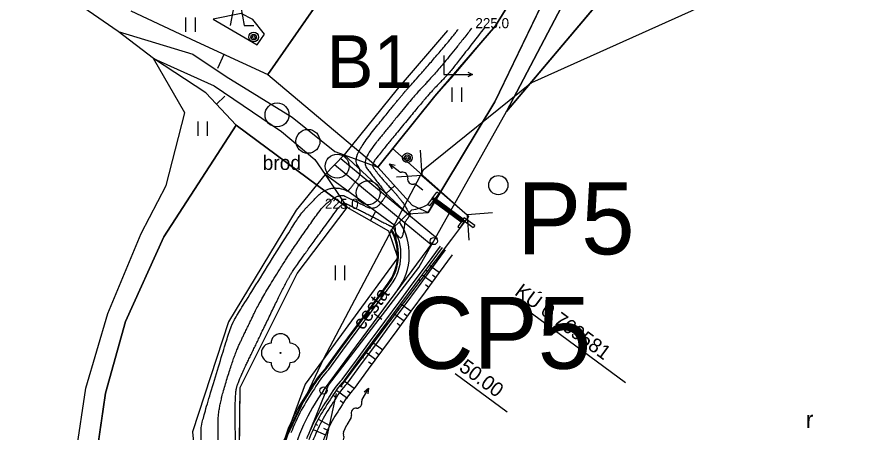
# Model space of a CAD drawing. Extents: x -495905 to -478420, y -1113297 to -1107716.
# Drawn here: x -479873.3 to -479695.3, y -1112705.4 to -1112618.6 of the extents above; entities that cross this region are included whole.
import ezdxf

# ---------------------------------------------------------------- set-up
doc = ezdxf.new("R2010")
doc.units = 0
for name, color, linetype in [('03_PC_OBJEKTY_NÁVRH', 7, 'Continuous'), ('03_PC_OBJEKTY_NÁVRH_PR', 7, 'Continuous'), ('03_PC_OBJEKTY_STAV', 7, 'Continuous'), ('2D_VRSTEVNICE', 7, 'Continuous'), ('C1_HATCH_SLOPE_L', 7, 'Continuous'), ('C1_HATCH_SLOPE_R', 7, 'Continuous'), ('C1_HLBODY', 7, 'Continuous'), ('C1_HRANA_TELESO', 7, 'Continuous'), ('C1_KORUNA', 7, 'Continuous'), ('C1_OSA', 7, 'Continuous'), ('C1_PRIKOP', 7, 'Continuous'), ('C1_STANICENI', 7, 'Continuous'), ('C1_VOZOVKA', 7, 'Continuous'), ('C1_ZPEVKRAJ', 7, 'Continuous'), ('DRENÁŽ', 7, 'Continuous'), ('křižovatky', 7, 'Continuous'), ('ODVODNĚNÍ PLOŠNÉ', 7, 'Continuous'), ('PLYN', 7, 'Continuous'), ('pomoc', 7, 'Continuous'), ('ttp', 7, 'Continuous'), ('VODNÍ PLOCHY', 7, 'Continuous'), ('VYRAZNE_VRST', 7, 'Continuous'), ('zamereni', 7, 'Continuous'), ('ŽLAB', 7, 'Continuous')]:
    doc.layers.add(name, color=color, linetype=linetype)

# ---------------------------------------------------------------- blocks, each defined once
blk = doc.blocks.new('A$C70B')
at = {"layer": 'DRENÁŽ'}
for p, q in [((0.87, 0), (-0.87, 0)), ((6.86, 0.43), (7.97, 0)), ((7.97, 0), (5.28, 0)), ((7.97, 0), (6.86, -0.48))]:
    blk.add_line(p, q, dxfattribs=at)
for centre, radius, start, end in [((0.87, 0.58), 0.582, 269.6924, 322.7901), ((2.17, -0.42), 1.05, 24.4039, 142.0836), ((4.08, 0.59), 1.11, 210.8873, 317.3707), ((5.32, -0.64), 0.636, 85.9766, 131.7248)]:
    blk.add_arc(centre, radius, start, end, dxfattribs=at)

msp = doc.modelspace()

# ---------------------------------------------------------------- linework, layer by layer
at = {"layer": '03_PC_OBJEKTY_NÁVRH'}
for points in [[(-479789.21, -1112646.35), (-479788.84, -1112651.64), (-479794.13, -1112652.01)], [(-479788.84, -1112651.64), (-479779.39, -1112659.83)], [(-479774.1, -1112659.45), (-479779.39, -1112659.83), (-479779.02, -1112665.12)]]:
    msp.add_lwpolyline(points, dxfattribs=at)
at = {"layer": '03_PC_OBJEKTY_NÁVRH_PR'}
for points in [[(-479805.86, -1112695.73), (-479782.59, -1112664.96), (-479779.03, -1112660.21), (-479795.03, -1112645.92)], [(-479806.73, -1112697.12), (-479811.44, -1112718.91), (-479808.83, -1112733.12), (-479802.64, -1112747.07)]]:
    msp.add_lwpolyline(points, dxfattribs=at)
at = {"layer": '03_PC_OBJEKTY_STAV'}
for centre in [(-479819.08, -1112639), (-479812.62, -1112644.52), (-479806.53, -1112649.72), (-479800.07, -1112655.24)]:
    msp.add_circle(centre, 2.5, dxfattribs=at)
at = {"layer": '2D_VRSTEVNICE'}
for points in [[(-479775.63, -1112620.63), (-479782.38, -1112629.34), (-479783.94, -1112631.14), (-479787.58, -1112634.84), (-479797.2, -1112646.58), (-479799.45, -1112649.39), (-479798.54, -1112650.58), (-479797.37, -1112652.11), (-479792.97, -1112656.91), (-479791.64, -1112659.35), (-479791, -1112659.59), (-479792.35, -1112661.33)], [(-479804.27, -1112654.92), (-479803.34, -1112653.8), (-479801.14, -1112650.98), (-479803.49, -1112647.9), (-479794.91, -1112637.22), (-479792.23, -1112633.95), (-479791.22, -1112632.92), (-479783.17, -1112623.64), (-479781.28, -1112621.2)], [(-479834.87, -1112709.86), (-479834.9, -1112705.26), (-479834.92, -1112703.46), (-479828.91, -1112683.69), (-479828.34, -1112682.52), (-479827.65, -1112681.09), (-479815.03, -1112660.98), (-479813.42, -1112658.78), (-479807.88, -1112653.18), (-479804.27, -1112654.92)], [(-479806.29, -1112658.42), (-479805.16, -1112657.28), (-479804.07, -1112657.81), (-479803.63, -1112658.02), (-479800.19, -1112659.69), (-479795.82, -1112662.01), (-479794.73, -1112662.45), (-479794.24, -1112663.98), (-479792.7, -1112665.15), (-479792.35, -1112661.33)], [(-479827.6, -1112728.43), (-479827.77, -1112705.78), (-479827.84, -1112696.92), (-479827.03, -1112694.27), (-479822.55, -1112684.98), (-479817.1, -1112673.68), (-479814.92, -1112670.2), (-479806.29, -1112658.42)]]:
    msp.add_open_spline(points, degree=2, dxfattribs=at)
at = {"layer": 'C1_HATCH_SLOPE_L'}
for p, q in [((-479796.83, -1112675.73), (-479796.95, -1112675.64)), ((-479797.63, -1112676.69), (-479797.69, -1112676.64)), ((-479797.57, -1112676.74), (-479797.57, -1112676.73)), ((-479799.12, -1112678.7), (-479799.17, -1112678.66)), ((-479799.05, -1112678.75), (-479799.05, -1112678.74)), ((-479798.31, -1112677.74), (-479798.43, -1112677.65)), ((-479803.58, -1112684.72), (-479803.66, -1112684.67)), ((-479802.76, -1112683.78), (-479802.92, -1112683.66)), ((-479804.24, -1112685.79), (-479804.4, -1112685.68)), ((-479803.5, -1112684.78), (-479803.51, -1112684.78)), ((-479805.07, -1112686.74), (-479805.14, -1112686.68)), ((-479804.99, -1112686.8), (-479804.99, -1112686.79)), ((-479808.7, -1112691.83), (-479808.85, -1112691.72)), ((-479809.52, -1112692.77), (-479809.59, -1112692.72)), ((-479809.44, -1112692.83), (-479809.44, -1112692.83)), ((-479811.01, -1112694.78), (-479811.09, -1112694.72)), ((-479810.92, -1112694.84), (-479810.92, -1112694.84)), ((-479810.18, -1112693.84), (-479810.34, -1112693.72)), ((-479814.45, -1112700.39), (-479814.71, -1112700.25)), ((-479815.2, -1112701.49), (-479815.33, -1112701.42)), ((-479815.06, -1112701.56), (-479815.06, -1112701.56)), ((-479816.31, -1112703.9), (-479816.46, -1112703.83)), ((-479816.15, -1112703.96), (-479816.16, -1112703.96)), ((-479815.62, -1112702.75), (-479815.91, -1112702.62))]:
    msp.add_line(p, q, dxfattribs=at)
at = {"layer": 'C1_HATCH_SLOPE_R'}
for p, q in [((-479787.27, -1112670.35), (-479785.16, -1112671.91)), ((-479788.01, -1112671.36), (-479787.67, -1112671.61)), ((-479789.49, -1112673.37), (-479789.16, -1112673.62)), ((-479788.75, -1112672.36), (-479786.63, -1112673.93)), ((-479786.62, -1112672.39), (-479785.9, -1112672.92)), ((-479788.1, -1112674.4), (-479787.37, -1112674.94)), ((-479793.2, -1112678.4), (-479791.07, -1112679.97)), ((-479794.69, -1112680.41), (-479792.55, -1112681.99)), ((-479793.95, -1112679.41), (-479793.61, -1112679.65)), ((-479792.54, -1112680.44), (-479791.81, -1112680.98)), ((-479795.43, -1112681.42), (-479795.09, -1112681.67)), ((-479794.02, -1112682.46), (-479793.29, -1112683)), ((-479799.14, -1112686.45), (-479796.99, -1112688.03)), ((-479799.88, -1112687.45), (-479799.54, -1112687.7)), ((-479801.36, -1112689.47), (-479801.03, -1112689.72)), ((-479800.62, -1112688.46), (-479798.47, -1112690.04)), ((-479798.47, -1112688.5), (-479797.73, -1112689.04)), ((-479799.95, -1112690.51), (-479799.21, -1112691.05)), ((-479805.07, -1112694.5), (-479802.91, -1112696.09)), ((-479806.56, -1112696.51), (-479804.39, -1112698.11)), ((-479805.82, -1112695.5), (-479805.48, -1112695.75)), ((-479804.4, -1112696.55), (-479803.65, -1112697.1)), ((-479807.3, -1112697.52), (-479806.96, -1112697.76)), ((-479805.88, -1112698.57), (-479805.12, -1112699.12)), ((-479810.48, -1112702.5), (-479808.07, -1112703.79)), ((-479811.02, -1112703.55), (-479810.65, -1112703.74)), ((-479811.53, -1112704.62), (-479808.98, -1112705.78)), ((-479809.41, -1112704.35), (-479808.54, -1112704.78))]:
    msp.add_line(p, q, dxfattribs=at)
at = {"layer": 'C1_HLBODY'}
msp.add_line((-479770.26, -1112677.2), (-479746.36, -1112694.83), dxfattribs=at)
for centre in [(-479786.36, -1112665.33), (-479809.37, -1112696.53)]:
    msp.add_circle(centre, 0.75, dxfattribs=at)
at = {"layer": 'C1_HRANA_TELESO'}
for p, q in [((-479785.16, -1112671.91), (-479782.42, -1112668.23)), ((-479788.11, -1112675.94), (-479785.16, -1112671.91)), ((-479799.92, -1112679.66), (-479795.85, -1112674.1)), ((-479791.07, -1112679.97), (-479788.11, -1112675.94)), ((-479802.92, -1112683.66), (-479799.92, -1112679.66)), ((-479794.03, -1112684), (-479791.07, -1112679.97)), ((-479805.88, -1112687.69), (-479802.92, -1112683.66)), ((-479796.99, -1112688.03), (-479794.03, -1112684)), ((-479808.85, -1112691.72), (-479805.88, -1112687.69)), ((-479799.95, -1112692.06), (-479796.99, -1112688.03)), ((-479802.91, -1112696.09), (-479799.95, -1112692.06))]:
    msp.add_line(p, q, dxfattribs=at)
for centre, radius, start, end in [((-479793.44, -1112706.33), 21.23, 136.5056, 150.1654), ((-479777.51, -1112720.8), 42.51, 143.9241, 151.0869), ((-479790.32, -1112708.27), 17.52, 135.9486, 152.0213), ((-479777.34, -1112720.62), 42.57, 151.4062, 158.5685), ((-479777.07, -1112720.1), 35.03, 145.0833, 152.2454), ((-479776.74, -1112719.28), 34.95, 153.6831, 160.8485), ((-479777.12, -1112720.09), 42.58, 159.3352, 166.4972)]:
    msp.add_arc(centre, radius, start, end, dxfattribs=at)
at = {"layer": 'C1_KORUNA'}
for p, q in [((-479787.27, -1112670.35), (-479784.55, -1112666.67)), ((-479790.23, -1112674.38), (-479787.27, -1112670.35)), ((-479799.79, -1112679.75), (-479795.71, -1112674.22)), ((-479793.2, -1112678.4), (-479790.23, -1112674.38)), ((-479796.17, -1112682.42), (-479793.2, -1112678.4)), ((-479802.76, -1112683.78), (-479799.79, -1112679.75)), ((-479799.14, -1112686.45), (-479796.17, -1112682.42)), ((-479805.73, -1112687.8), (-479802.76, -1112683.78)), ((-479802.11, -1112690.47), (-479799.14, -1112686.45)), ((-479808.7, -1112691.83), (-479805.73, -1112687.8)), ((-479805.07, -1112694.5), (-479802.11, -1112690.47))]:
    msp.add_line(p, q, dxfattribs=at)
for centre, radius, start, end in [((-479793.29, -1112706.28), 21.12, 136.8336, 150.552), ((-479791.46, -1112707.57), 18.88, 136.143, 151.2246), ((-479777.17, -1112720.27), 42.25, 144.7633, 151.9253), ((-479777.17, -1112720.27), 37.75, 144.7633, 151.9253), ((-479777.17, -1112720.27), 42.25, 151.9253, 159.0873), ((-479777.17, -1112720.27), 37.75, 151.9253, 159.0873), ((-479777.17, -1112720.27), 42.25, 159.0873, 166.2492)]:
    msp.add_arc(centre, radius, start, end, dxfattribs=at)
at = {"layer": 'C1_OSA'}
msp.add_line((-479809.37, -1112696.53), (-479786.36, -1112665.33), dxfattribs=at)
msp.add_arc((-479777.17, -1112720.27), 40, 143.5927, 238.6906, dxfattribs=at)
at = {"layer": 'C1_PRIKOP'}
for p, q in [((-479786.59, -1112670.85), (-479783.88, -1112667.16)), ((-479789.56, -1112674.87), (-479786.59, -1112670.85)), ((-479799.8, -1112679.75), (-479796.83, -1112675.72)), ((-479792.53, -1112678.9), (-479789.56, -1112674.87)), ((-479795.5, -1112682.92), (-479792.53, -1112678.9)), ((-479802.77, -1112683.77), (-479799.8, -1112679.75)), ((-479798.46, -1112686.95), (-479795.5, -1112682.92)), ((-479805.74, -1112687.8), (-479802.77, -1112683.77)), ((-479808.7, -1112691.82), (-479805.74, -1112687.8)), ((-479801.43, -1112690.97), (-479798.46, -1112686.95)), ((-479804.4, -1112694.99), (-479801.43, -1112690.97))]:
    msp.add_line(p, q, dxfattribs=at)
for centre, radius, start, end in [((-479793.29, -1112706.27), 21.13, 136.835, 150.5507), ((-479791.12, -1112707.82), 18.46, 135.996, 151.3682), ((-479777.17, -1112720.27), 42.26, 144.7633, 151.9253), ((-479777.2, -1112720.31), 36.92, 144.6835, 151.8455), ((-479777.17, -1112720.27), 42.26, 151.9253, 159.0873), ((-479777.12, -1112720.16), 36.91, 152.1157, 159.2777), ((-479777.17, -1112720.27), 42.26, 159.0873, 166.2492)]:
    msp.add_arc(centre, radius, start, end, dxfattribs=at)
at = {"layer": 'C1_STANICENI'}
for p, q in [((-479797.18, -1112681.68), (-479798.79, -1112680.5)), ((-479781.89, -1112692.96), (-479771.02, -1112700.97))]:
    msp.add_line(p, q, dxfattribs=at)
at = {"layer": 'C1_VOZOVKA'}
for p, q in [((-479787.67, -1112670.05), (-479784.95, -1112666.37)), ((-479790.64, -1112674.08), (-479787.67, -1112670.05)), ((-479793.6, -1112678.1), (-479790.64, -1112674.08)), ((-479796.57, -1112682.13), (-479793.6, -1112678.1)), ((-479802.36, -1112684.07), (-479799.39, -1112680.05)), ((-479799.54, -1112686.15), (-479796.57, -1112682.13)), ((-479805.33, -1112688.1), (-479802.36, -1112684.07)), ((-479802.51, -1112690.18), (-479799.54, -1112686.15)), ((-479808.29, -1112692.12), (-479805.33, -1112688.1)), ((-479805.48, -1112694.2), (-479802.51, -1112690.18))]:
    msp.add_line(p, q, dxfattribs=at)
for centre, radius, start, end in [((-479793.08, -1112706.42), 20.88, 136.7642, 150.6195), ((-479791.67, -1112707.43), 19.12, 136.2278, 151.1419), ((-479777.17, -1112720.27), 41.75, 144.7633, 151.9253), ((-479777.17, -1112720.27), 38.25, 144.7633, 151.9253), ((-479777.17, -1112720.27), 41.75, 151.9253, 159.0873), ((-479777.17, -1112720.27), 38.25, 151.9253, 159.0873)]:
    msp.add_arc(centre, radius, start, end, dxfattribs=at)
at = {"layer": 'C1_ZPEVKRAJ'}
for p, q in [((-479787.67, -1112670.05), (-479784.95, -1112666.37)), ((-479790.64, -1112674.08), (-479787.67, -1112670.05)), ((-479799.39, -1112680.05), (-479795.31, -1112674.52)), ((-479793.6, -1112678.1), (-479790.64, -1112674.08)), ((-479796.57, -1112682.13), (-479793.6, -1112678.1)), ((-479802.36, -1112684.07), (-479799.39, -1112680.05)), ((-479799.54, -1112686.15), (-479796.57, -1112682.13)), ((-479805.33, -1112688.1), (-479802.36, -1112684.07)), ((-479802.51, -1112690.18), (-479799.54, -1112686.15)), ((-479808.29, -1112692.12), (-479805.33, -1112688.1)), ((-479805.48, -1112694.2), (-479802.51, -1112690.18))]:
    msp.add_line(p, q, dxfattribs=at)
for centre, radius, start, end in [((-479793.08, -1112706.42), 20.88, 136.7642, 150.6195), ((-479791.67, -1112707.43), 19.12, 136.2278, 151.1419), ((-479777.17, -1112720.27), 41.75, 144.7633, 151.9253), ((-479777.17, -1112720.27), 38.25, 144.7633, 151.9253), ((-479777.17, -1112720.27), 41.75, 151.9253, 159.0873), ((-479777.17, -1112720.27), 38.25, 151.9253, 159.0873)]:
    msp.add_arc(centre, radius, start, end, dxfattribs=at)
at = {"layer": 'křižovatky'}
msp.add_line((-479795.3, -1112663.04), (-479790.93, -1112658.82), dxfattribs=at)
for centre, radius, start, end in [((-479792.21, -1112649.73), 9.19, 277.97, 299.9152), ((-479803.99, -1112668.16), 10.08, 323.8673, 30.4738), ((-479803.96, -1112668.14), 10.25, 323.5927, 30.753), ((-479803.96, -1112668.14), 10.75, 323.5927, 31.3791)]:
    msp.add_arc(centre, radius, start, end, dxfattribs=at)
at = {"layer": 'ODVODNĚNÍ PLOŠNÉ'}
msp.add_lwpolyline([(-479676.84, -1112582.17), (-479699.97, -1112601.61), (-479732.61, -1112617.37), (-479765.98, -1112632.33), (-479788.54, -1112650.53), (-479809.39, -1112689.92), (-479824.61, -1112722.15), (-479815.97, -1112748.46), (-479693.78, -1112816.72)], dxfattribs=at)
at = {"layer": 'pomoc'}
for p, q in [((-479805.77, -1112648.12), (-479785.58, -1112664.78)), ((-479807.07, -1112649.38), (-479786.88, -1112666.03)), ((-479787.52, -1112659.35), (-479785.06, -1112655.27))]:
    msp.add_line(p, q, dxfattribs=at)
msp.add_arc((-479803.96, -1112668.14), 12.5, 323.5927, 33.1679, dxfattribs=at)
at = {"layer": 'ttp'}
for points in [[(-479787.52, -1112659.35), (-479773.6, -1112636.27), (-479762.7, -1112613.57), (-479757.18, -1112593.98), (-479773.45, -1112620.41), (-479786.11, -1112635.12), (-479798.02, -1112649.91), (-479790.89, -1112657.85), (-479787.52, -1112659.35)], [(-479771.19, -1112638.31), (-479741.01, -1112602.5), (-479752.6, -1112594.27), (-479758.99, -1112615.11), (-479771.19, -1112638.31)]]:
    msp.add_lwpolyline(points, dxfattribs=at)
at = {"layer": 'VODNÍ PLOCHY'}
for p, q in [((-479820.99, -1112630.6), (-479798.02, -1112649.91)), ((-479827.58, -1112641.12), (-479804.47, -1112658.33))]:
    msp.add_line(p, q, dxfattribs=at)
for points in [[(-479757.29, -1112500.01), (-479761.55, -1112525.24), (-479767.18, -1112544.48), (-479775.42, -1112565.64), (-479787.08, -1112587.43), (-479795.33, -1112598.58), (-479809.44, -1112613.98), (-479820.99, -1112630.6), (-479798.02, -1112649.91), (-479786.11, -1112635.12), (-479773.45, -1112620.41), (-479757.18, -1112593.98), (-479751.18, -1112580.64), (-479741.86, -1112557.13), (-479735.83, -1112533.56), (-479732.4, -1112514.89)], [(-479827.58, -1112641.12), (-479842.72, -1112664.46), (-479850.69, -1112682.08), (-479854.87, -1112697.09), (-479856.94, -1112711.35), (-479856.98, -1112730.34), (-479851.66, -1112753.66), (-479838.32, -1112790.38), (-479832.08, -1112806.18)], [(-479793.43, -1112835.75), (-479809.66, -1112786.6), (-479814.32, -1112773.46), (-479827.2, -1112729.45), (-479826.74, -1112695.91), (-479814.89, -1112672.13), (-479804.47, -1112658.33), (-479827.58, -1112641.12)]]:
    msp.add_lwpolyline(points, dxfattribs=at)
at = {"layer": 'VYRAZNE_VRST'}
for points in [[(-479778.45, -1112620.91), (-479782.78, -1112626.49), (-479787.58, -1112632.03), (-479789.9, -1112634.4), (-479796.05, -1112641.9), (-479801.47, -1112648.65), (-479799.26, -1112651.53), (-479796.45, -1112655.21), (-479796.23, -1112655.45), (-479796.14, -1112655.62), (-479796.35, -1112655.92), (-479798.66, -1112659.04), (-479801.99, -1112657.42), (-479803.29, -1112656.79), (-479806.52, -1112655.23), (-479809.85, -1112658.6)], [(-479831.23, -1112719.15), (-479831.34, -1112705.52), (-479831.38, -1112700.19), (-479827.97, -1112688.98), (-479825.45, -1112683.75), (-479822.38, -1112677.39), (-479814.97, -1112665.59), (-479809.85, -1112658.6)]]:
    msp.add_open_spline(points, degree=2, dxfattribs=at)
at = {"layer": 'zamereni'}
for p, q in [((-479773.45, -1112620.41), (-479757.18, -1112593.98)), ((-479741.01, -1112602.5), (-479771.19, -1112638.31)), ((-479852.26, -1112621.6), (-479873.34, -1112606.97)), ((-479827.38, -1112612.33), (-479828.85, -1112620.33)), ((-479827.38, -1112612.33), (-479825.92, -1112620.33)), ((-479820.99, -1112630.6), (-479809.44, -1112613.98)), ((-479762.7, -1112613.57), (-479773.6, -1112636.27)), ((-479771.19, -1112638.31), (-479758.99, -1112615.11)), ((-479849.62, -1112617.31), (-479835.97, -1112623.7)), ((-479838.16, -1112618.67), (-479838.16, -1112621.67)), ((-479836.12, -1112621.67), (-479836.12, -1112618.67)), ((-479826.59, -1112617.87), (-479832.41, -1112619.05)), ((-479824.15, -1112619.09), (-479826.59, -1112617.87)), ((-479832.41, -1112619.05), (-479823.25, -1112624.39)), ((-479825.92, -1112620.33), (-479823.92, -1112620.33)), ((-479821.68, -1112622.18), (-479824.15, -1112619.09)), ((-479782.19, -1112630.71), (-479773.45, -1112620.41)), ((-479844.85, -1112627.21), (-479852.26, -1112621.6)), ((-479852.26, -1112621.6), (-479836.65, -1112626.35)), ((-479823.25, -1112624.39), (-479821.68, -1112622.18)), ((-479783.48, -1112621.42), (-479794.02, -1112633.61)), ((-479835.97, -1112623.7), (-479820.99, -1112630.6)), ((-479838.29, -1112638.58), (-479844.85, -1112627.21)), ((-479833.95, -1112634.42), (-479844.85, -1112627.21)), ((-479844.85, -1112627.21), (-479832.22, -1112632.95)), ((-479836.65, -1112626.35), (-479829.71, -1112630.97)), ((-479830.18, -1112626.37), (-479831.53, -1112629.29)), ((-479784.24, -1112626.59), (-479784.24, -1112630.59)), ((-479829.71, -1112630.97), (-479815.93, -1112639.48)), ((-479786.11, -1112635.12), (-479782.19, -1112630.71)), ((-479784.24, -1112630.59), (-479778.24, -1112630.59)), ((-479779.28, -1112630.08), (-479778.24, -1112630.59)), ((-479778.24, -1112630.59), (-479779.25, -1112631.09)), ((-479832.22, -1112632.95), (-479818.17, -1112642.46)), ((-479827.58, -1112641.12), (-479833.95, -1112634.42)), ((-479794.02, -1112633.61), (-479805.09, -1112647.32)), ((-479782.56, -1112633.31), (-479782.56, -1112636.31)), ((-479780.52, -1112636.31), (-479780.52, -1112633.31)), ((-479831.73, -1112636.76), (-479829.99, -1112635.1)), ((-479798.02, -1112649.91), (-479786.11, -1112635.12)), ((-479773.6, -1112636.27), (-479787.52, -1112659.35)), ((-479789.47, -1112670.87), (-479771.19, -1112638.31)), ((-479842.21, -1112653.72), (-479838.29, -1112638.58)), ((-479815.93, -1112639.48), (-479806.98, -1112646.61)), ((-479842.72, -1112664.46), (-479827.58, -1112641.12)), ((-479835.63, -1112640.37), (-479835.63, -1112643.37)), ((-479833.59, -1112643.37), (-479833.59, -1112640.37)), ((-479818.17, -1112642.46), (-479811.17, -1112648.31)), ((-479805.09, -1112647.32), (-479809.04, -1112651.43)), ((-479806.98, -1112646.61), (-479805.09, -1112647.32)), ((-479805.09, -1112647.32), (-479791.79, -1112659.65)), ((-479805.09, -1112647.32), (-479798.02, -1112649.91)), ((-479811.17, -1112648.31), (-479809.04, -1112651.43)), ((-479798.02, -1112649.91), (-479790.89, -1112657.85)), ((-479809.04, -1112651.43), (-479815.06, -1112658.86)), ((-479794.39, -1112662.16), (-479809.04, -1112651.43)), ((-479809.04, -1112651.43), (-479804.47, -1112658.33)), ((-479847.42, -1112663.72), (-479842.21, -1112653.72)), ((-479794.53, -1112653.79), (-479796.3, -1112655.38)), ((-479790.89, -1112657.85), (-479787.52, -1112659.35)), ((-479815.06, -1112658.86), (-479829.18, -1112682.16)), ((-479814.89, -1112672.13), (-479804.47, -1112658.33)), ((-479795.71, -1112663.28), (-479804.47, -1112658.33)), ((-479799.59, -1112661.09), (-479798.47, -1112659.1)), ((-479791.79, -1112659.65), (-479787.52, -1112659.35)), ((-479793.83, -1112668.75), (-479795.71, -1112663.28)), ((-479793.83, -1112668.75), (-479794.39, -1112662.16)), ((-479854.41, -1112680.44), (-479847.42, -1112663.72)), ((-479850.69, -1112682.08), (-479842.72, -1112664.46)), ((-479793.83, -1112668.75), (-479813.22, -1112695.21)), ((-479806.97, -1112670.46), (-479806.97, -1112673.46)), ((-479804.93, -1112673.46), (-479804.93, -1112670.46)), ((-479826.74, -1112695.91), (-479814.89, -1112672.13)), ((-479808.31, -1112695.4), (-479789.47, -1112670.87)), ((-479859.01, -1112696.04), (-479854.41, -1112680.44)), ((-479854.87, -1112697.09), (-479850.69, -1112682.08)), ((-479829.18, -1112682.16), (-479836.72, -1112705.13)), ((-479818.33, -1112688.66), (-479818.33, -1112688.66)), ((-479813.22, -1112695.21), (-479817.4, -1112706.53)), ((-479812.49, -1112705.76), (-479808.31, -1112695.4)), ((-479861.23, -1112710.85), (-479859.01, -1112696.04)), ((-479856.94, -1112711.35), (-479854.87, -1112697.09)), ((-479827.2, -1112729.45), (-479826.74, -1112695.91)), ((-479836.72, -1112705.13), (-479834, -1112731.98))]:
    msp.add_line(p, q, dxfattribs=at)
for centre, radius in [((-479823.95, -1112622.76), 1), ((-479823.95, -1112622.76), 0.6), ((-479823.95, -1112622.76), 0.3), ((-479791.86, -1112647.95), 1), ((-479791.86, -1112647.95), 0.6), ((-479791.86, -1112647.95), 0.3), ((-479772.88, -1112653.65), 2), ((-479818.33, -1112688.66), 0.1)]:
    msp.add_circle(centre, radius, dxfattribs=at)
for centre, start, end in [((-479818.33, -1112686.66), 0, 180), ((-479820.33, -1112688.66), 90, 270), ((-479816.33, -1112688.66), 270, 90), ((-479818.33, -1112690.66), 180, 0)]:
    msp.add_arc(centre, 2, start, end, dxfattribs=at)
at = {"layer": 'ŽLAB'}
for p, q in [((-479786.79, -1112656.56), (-479786.56, -1112656.24)), ((-479786.56, -1112656.24), (-479785.73, -1112655.11)), ((-479786.56, -1112656.24), (-479782.51, -1112659.23)), ((-479786.15, -1112656.54), (-479786.56, -1112656.24)), ((-479785.32, -1112655.41), (-479786.15, -1112656.54)), ((-479785.32, -1112655.41), (-479785.73, -1112655.11)), ((-479787.63, -1112657.69), (-479786.79, -1112656.56)), ((-479787.22, -1112657.99), (-479787.63, -1112657.69)), ((-479786.39, -1112656.86), (-479787.22, -1112657.99)), ((-479782.35, -1112659.84), (-479786.79, -1112656.56)), ((-479786.39, -1112656.86), (-479786.79, -1112656.56)), ((-479779.99, -1112661.33), (-479786.67, -1112656.4)), ((-479786.48, -1112656.98), (-479780.61, -1112661.32)), ((-479780.19, -1112660.75), (-479786.07, -1112656.42)), ((-479780.11, -1112661.49), (-479783.15, -1112659.25)), ((-479779.88, -1112661.17), (-479782.91, -1112658.93)), ((-479780.52, -1112661.2), (-479781.35, -1112662.32)), ((-479780.95, -1112662.62), (-479780.11, -1112661.49)), ((-479780.52, -1112661.2), (-479780.28, -1112660.88)), ((-479780.28, -1112660.88), (-479779.98, -1112660.47)), ((-479780.28, -1112660.88), (-479778.11, -1112662.47)), ((-479780.11, -1112661.49), (-479779.88, -1112661.17)), ((-479777.81, -1112662.07), (-479779.98, -1112660.47)), ((-479781.35, -1112662.32), (-479780.95, -1112662.62)), ((-479777.81, -1112662.06), (-479778.11, -1112662.47))]:
    msp.add_line(p, q, dxfattribs=at)

# ---------------------------------------------------------------- block references
at = {"layer": 'PLYN'}
for p, rotation in [((-479789.3, -1112654.1), 142.2083198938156), ((-479804.04, -1112702.9), 59.384220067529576), ((-479804.84, -1112704.44), -114.58073141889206)]:
    msp.add_blockref('A$C70B', p, dxfattribs=dict(at, rotation=rotation))

# ---------------------------------------------------------------- texts
at = {"layer": '03_PC_OBJEKTY_NÁVRH'}
msp.add_text('P5', height=15, dxfattribs=at).set_placement((-479768.97, -1112668.1))
at = {"layer": '03_PC_OBJEKTY_NÁVRH_PR'}
msp.add_text('CP5', height=15, dxfattribs=at).set_placement((-479792.53, -1112691.98))
at = {"layer": '03_PC_OBJEKTY_STAV'}
msp.add_text('B1', height=11, dxfattribs=at).set_placement((-479808.75, -1112633.39))
at = {"layer": 'C1_HLBODY'}
msp.add_text('KÚ 0.769581', height=2.999, rotation=323.5927, dxfattribs=at).set_placement((-479769.67, -1112676.4))
at = {"layer": 'C1_STANICENI'}
msp.add_text('50.00', height=2.999, rotation=323.5927, dxfattribs=at).set_placement((-479781.29, -1112692.15))
at = {"layer": 'VYRAZNE_VRST'}
for p in [(-479778.45, -1112620.91), (-479809.85, -1112658.6), (-479809.85, -1112658.6)]:
    msp.add_text(' 225.0', height=2.1, dxfattribs=at).set_placement(p)
at = {"layer": 'zamereni'}
for s, height, p in [('brod', 3, (-479822.08, -1112650.49)), ('r', 3.6, (-479708.69, -1112704.37))]:
    msp.add_text(s, height=height, dxfattribs=at).set_placement(p)
msp.add_text(' cesta', height=3, rotation=53.7659, dxfattribs=at).set_placement((-479801.8, -1112685))

doc.saveas('drawing.dxf')
